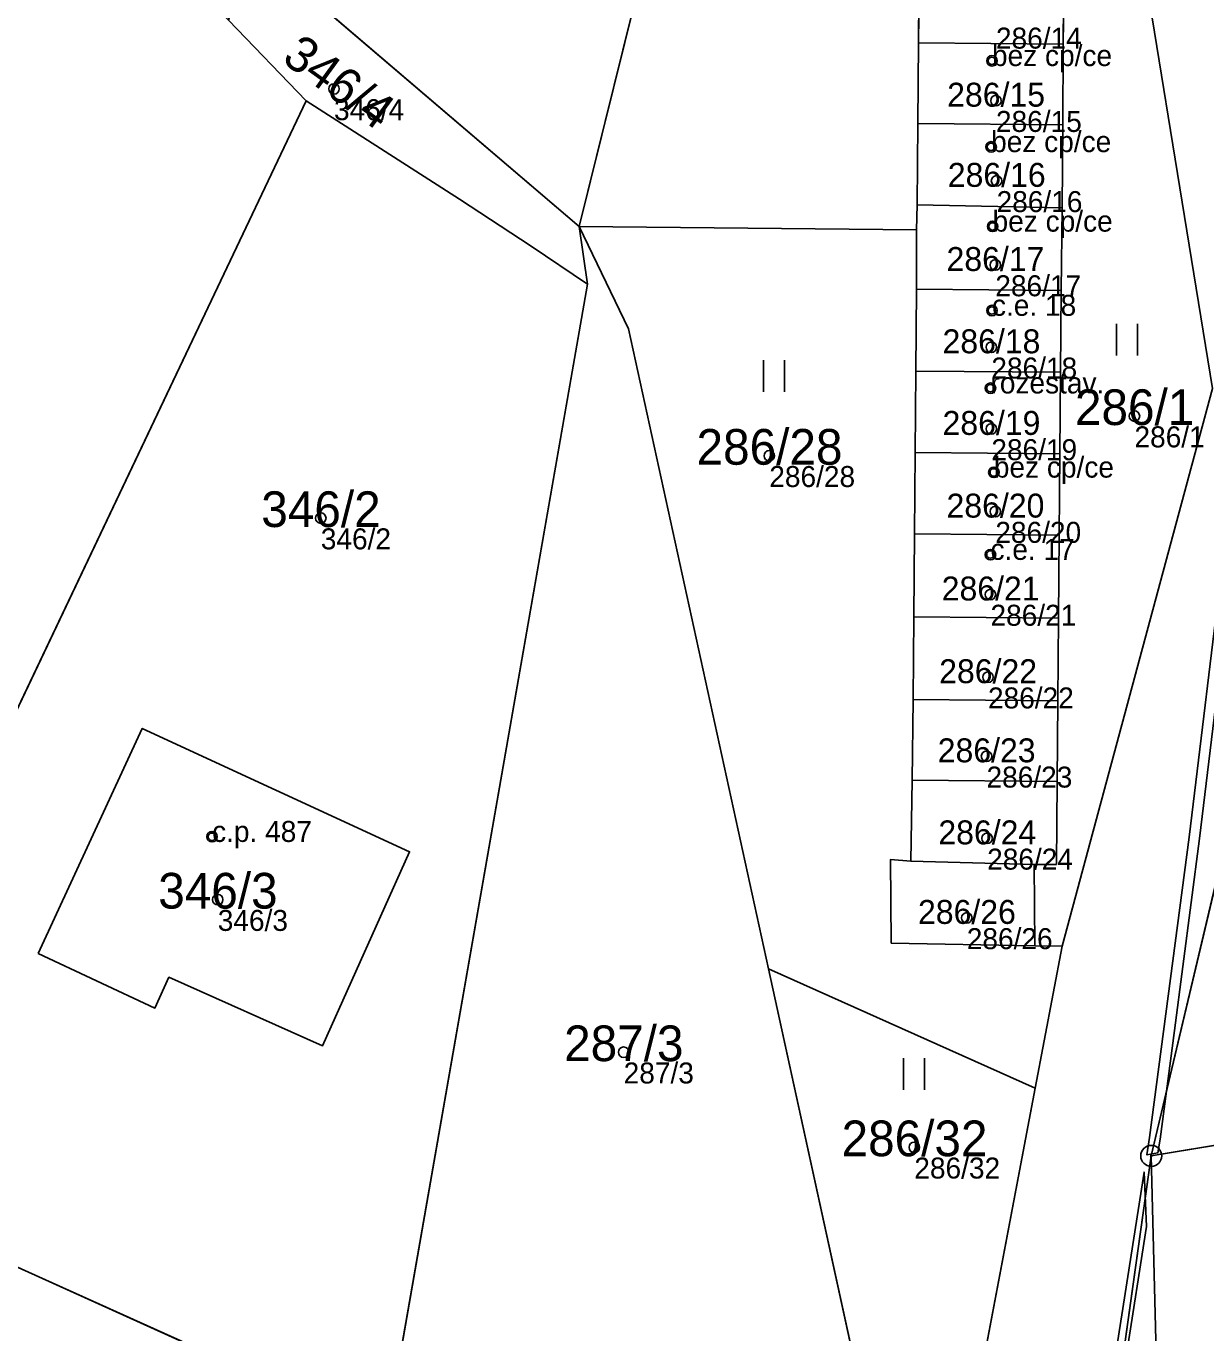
# Model space of a CAD drawing. Extents: x -603967 to -594699, y -1179315 to -1165625.
# Drawn here: x -597760.9 to -597704.7, y -1172597.4 to -1172535.1 of the extents above; entities that cross this region are included whole.
import ezdxf

# ---------------------------------------------------------------- set-up
doc = ezdxf.new("R2010")
doc.units = 0
for name, color, linetype in [('Definiční body', 7, 'Continuous'), ('Hranice parcel', 7, 'Continuous'), ('Parcelní čísla', 7, 'Continuous'), ('Polygon budovy', 7, 'Continuous'), ('Polygon parcely', 7, 'Continuous'), ('Věcná břemena k části', 7, 'Continuous'), ('Značky bodu BP', 7, 'Continuous'), ('Značky budov', 7, 'Continuous'), ('Značky kultur', 7, 'Continuous')]:
    doc.layers.add(name, color=color, linetype=linetype)

msp = doc.modelspace()

# ---------------------------------------------------------------- linework, layer by layer
at = {"layer": 'Definiční body'}
for centre in [(-597714.87, -1172536.74994), (-597746.22, -1172538.08994), (-597714.68, -1172538.64994), (-597714.91, -1172540.84994), (-597714.65, -1172542.46994), (-597714.84, -1172544.63994), (-597714.71, -1172546.47994), (-597714.87, -1172548.64994), (-597714.9, -1172550.39994), (-597714.94, -1172552.34994), (-597708.08, -1172553.67994), (-597714.9, -1172554.28994), (-597725.48, -1172555.56994), (-597714.78, -1172556.35994), (-597746.85, -1172558.53994), (-597714.71, -1172558.22994), (-597714.94, -1172560.27994), (-597714.94, -1172562.17994), (-597715.06, -1172566.11994), (-597715.13, -1172569.88994), (-597752.03, -1172573.71994), (-597715.1, -1172573.79994), (-597751.76, -1172576.71994), (-597716.07, -1172577.58994), (-597732.42, -1172583.98994), (-597718.57, -1172588.51994)]:
    msp.add_circle(centre, 0.25, dxfattribs=at)
at = {"layer": 'Hranice parcel'}
for p, q in [((-597719.6, -1172484.27), (-597734.54, -1172544.65)), ((-597750.21, -1172531.26), (-597734.54, -1172544.65)), ((-597718.37, -1172535.89), (-597718.33, -1172531.95)), ((-597711.44, -1172532), (-597711.47, -1172535.95)), ((-597747.55, -1172538.66), (-597751.24, -1172534.81)), ((-597718.4, -1172539.74), (-597718.37, -1172535.89)), ((-597718.37, -1172535.89), (-597711.47, -1172535.95)), ((-597711.47, -1172535.95), (-597711.5, -1172539.8)), ((-597747.55, -1172538.66), (-597771.73, -1172589.54)), ((-597718.43, -1172543.61), (-597718.4, -1172539.74)), ((-597718.4, -1172539.74), (-597711.5, -1172539.8)), ((-597711.5, -1172539.8), (-597711.53, -1172543.75)), ((-597718.47, -1172544.8), (-597718.43, -1172543.61)), ((-597718.43, -1172543.61), (-597711.53, -1172543.75)), ((-597711.53, -1172543.75), (-597711.57, -1172547.7)), ((-597734.54, -1172544.65), (-597734.14, -1172547.4)), ((-597734.54, -1172544.65), (-597718.47, -1172544.8)), ((-597718.46, -1172547.63), (-597718.47, -1172544.8)), ((-597743.72, -1172602.17), (-597734.14, -1172547.4)), ((-597718.5, -1172551.54), (-597718.46, -1172547.63)), ((-597718.46, -1172547.63), (-597711.57, -1172547.7)), ((-597711.57, -1172547.7), (-597711.6, -1172551.59)), ((-597718.53, -1172555.41), (-597718.5, -1172551.54)), ((-597718.5, -1172551.54), (-597711.6, -1172551.59)), ((-597711.6, -1172551.59), (-597711.63, -1172555.47)), ((-597698.59, -1172552.22), (-597707.28, -1172588.93)), ((-597718.56, -1172559.29), (-597718.53, -1172555.41)), ((-597718.53, -1172555.41), (-597711.63, -1172555.47)), ((-597711.63, -1172555.47), (-597711.67, -1172559.35)), ((-597718.6, -1172563.24), (-597718.56, -1172559.29)), ((-597718.56, -1172559.29), (-597711.67, -1172559.35)), ((-597711.67, -1172559.35), (-597711.7, -1172563.3)), ((-597718.63, -1172567.19), (-597718.6, -1172563.24)), ((-597718.6, -1172563.24), (-597711.7, -1172563.3)), ((-597711.7, -1172563.3), (-597711.73, -1172567.25)), ((-597718.67, -1172571.03), (-597718.63, -1172567.19)), ((-597718.63, -1172567.19), (-597711.73, -1172567.25)), ((-597711.73, -1172567.25), (-597711.76, -1172571.09)), ((-597718.73, -1172574.88), (-597718.67, -1172571.03)), ((-597718.67, -1172571.03), (-597711.76, -1172571.09)), ((-597718.73, -1172574.88), (-597712.86, -1172575.05)), ((-597712.86, -1172575.05), (-597712.82, -1172578.92)), ((-597711.53, -1172578.94), (-597712.82, -1172578.92)), ((-597711.53, -1172578.94), (-597712.81, -1172585.71)), ((-597725.52, -1172580.01), (-597712.81, -1172585.71)), ((-597721.07, -1172600.35), (-597725.52, -1172580.01)), ((-597712.81, -1172585.71), (-597718.09, -1172613.54)), ((-597707.28, -1172588.93), (-597701.19, -1172587.92)), ((-597711.11, -1172616.23), (-597707.28, -1172588.93)), ((-597765.3, -1172592.44), (-597750.63, -1172599.05))]:
    msp.add_line(p, q, dxfattribs=at)
for points in [[(-597711.01, -1172481.09), (-597710.91, -1172487.26), (-597708.8, -1172525.13), (-597704.36, -1172552.37), (-597711.53, -1172578.94)], [(-597734.14, -1172547.4), (-597736.83, -1172545.58), (-597740.24, -1172543.35), (-597747.55, -1172538.66)], [(-597734.54, -1172544.65), (-597732.19, -1172549.52), (-597725.52, -1172580.01)], [(-597760.32, -1172579.29), (-597755.36, -1172568.56), (-597742.62, -1172574.44), (-597746.77, -1172583.69), (-597754.09, -1172580.42), (-597754.75, -1172581.89), (-597760.32, -1172579.29)], [(-597711.76, -1172571.09), (-597711.8, -1172575.04), (-597712.86, -1172575.05)], [(-597712.82, -1172578.92), (-597719.67, -1172578.79), (-597719.71, -1172574.81), (-597718.73, -1172574.88)], [(-597706.57, -1172618.18), (-597706.66, -1172613.39), (-597707.28, -1172588.93)]]:
    msp.add_lwpolyline(points, dxfattribs=at)
at = {"layer": 'Polygon budovy'}
for points in [[(-597718.37, -1172535.89), (-597711.47, -1172535.95), (-597711.44, -1172532), (-597718.33, -1172531.95)], [(-597718.37, -1172535.89), (-597718.4, -1172539.74), (-597711.5, -1172539.8), (-597711.47, -1172535.95)], [(-597711.5, -1172539.8), (-597718.4, -1172539.74), (-597718.43, -1172543.61), (-597711.53, -1172543.75)], [(-597718.47, -1172544.8), (-597718.46, -1172547.63), (-597711.57, -1172547.7), (-597711.53, -1172543.75), (-597718.43, -1172543.61)], [(-597718.46, -1172547.63), (-597718.5, -1172551.54), (-597711.6, -1172551.59), (-597711.57, -1172547.7)], [(-597718.53, -1172555.41), (-597711.63, -1172555.47), (-597711.6, -1172551.59), (-597718.5, -1172551.54)], [(-597718.53, -1172555.41), (-597718.56, -1172559.29), (-597711.67, -1172559.35), (-597711.63, -1172555.47)], [(-597718.6, -1172563.24), (-597711.7, -1172563.3), (-597711.67, -1172559.35), (-597718.56, -1172559.29)], [(-597760.32, -1172579.29), (-597754.75, -1172581.89), (-597754.09, -1172580.42), (-597746.77, -1172583.69), (-597742.62, -1172574.44), (-597755.36, -1172568.56)]]:
    msp.add_lwpolyline(points, close=True, dxfattribs=at)
at = {"layer": 'Polygon parcely'}
for points in [[(-597695.34, -1172405.72), (-597705.23, -1172432.36), (-597715.24, -1172458.75), (-597718.93, -1172469.1), (-597716.02, -1172469.81), (-597715.74, -1172470.11), (-597711.39, -1172472.58), (-597711.01, -1172481.09), (-597710.91, -1172487.26), (-597708.8, -1172525.13), (-597704.36, -1172552.37), (-597711.53, -1172578.94), (-597712.81, -1172585.71), (-597718.09, -1172613.54), (-597711.11, -1172616.23), (-597707.28, -1172588.93), (-597698.59, -1172552.22)], [(-597711.44, -1172532), (-597711.47, -1172535.95), (-597711.5, -1172539.8), (-597711.53, -1172543.75), (-597711.57, -1172547.7), (-597711.6, -1172551.59), (-597711.63, -1172555.47), (-597711.67, -1172559.35), (-597711.7, -1172563.3), (-597711.73, -1172567.25), (-597711.76, -1172571.09), (-597711.8, -1172575.04), (-597712.86, -1172575.05), (-597712.82, -1172578.92), (-597711.53, -1172578.94), (-597704.36, -1172552.37), (-597708.8, -1172525.13)], [(-597698.59, -1172552.22), (-597707.28, -1172588.93), (-597701.19, -1172587.92)], [(-597750.63, -1172599.05), (-597765.3, -1172592.44), (-597771.73, -1172589.54), (-597778.64, -1172586.42), (-597787.1, -1172582.61), (-597788.67, -1172581.9), (-597796.57, -1172578.34), (-597797.68, -1172577.84), (-597806.93, -1172573.67), (-597814.49, -1172570.26), (-597817, -1172569.13), (-597820.95, -1172567.35), (-597823.42, -1172566.23), (-597829.86, -1172563.33), (-597836.63, -1172560.28)]]:
    msp.add_lwpolyline(points, dxfattribs=at)
for points in [[(-597739.18, -1172486.7), (-597740.79, -1172493.1), (-597750.21, -1172531.26), (-597734.54, -1172544.65), (-597719.6, -1172484.27), (-597737.47, -1172479.83)], [(-597718.2, -1172516.37), (-597718.17, -1172512.48), (-597718.14, -1172508.64), (-597718.1, -1172504.74), (-597718.07, -1172500.78), (-597718.04, -1172496.86), (-597718.01, -1172492.94), (-597717.97, -1172488.99), (-597717.94, -1172485.02), (-597717.92, -1172482.95), (-597718.97, -1172482.63), (-597719.18, -1172482.57), (-597719.6, -1172484.27), (-597734.54, -1172544.65), (-597718.47, -1172544.8), (-597718.43, -1172543.61), (-597718.4, -1172539.74), (-597718.37, -1172535.89), (-597718.33, -1172531.95), (-597718.3, -1172528.1), (-597718.27, -1172524.25), (-597718.24, -1172520.35)], [(-597751.24, -1172534.81), (-597761.46, -1172524.16), (-597765.85, -1172534.15), (-597787.1, -1172582.61), (-597778.64, -1172586.42), (-597771.73, -1172589.54), (-597747.55, -1172538.66)], [(-597734.54, -1172544.65), (-597750.21, -1172531.26), (-597751.24, -1172534.81), (-597747.55, -1172538.66), (-597740.24, -1172543.35), (-597736.83, -1172545.58), (-597734.14, -1172547.4)], [(-597718.37, -1172535.89), (-597711.47, -1172535.95), (-597711.44, -1172532), (-597718.33, -1172531.95)], [(-597711.5, -1172539.8), (-597711.47, -1172535.95), (-597718.37, -1172535.89), (-597718.4, -1172539.74)], [(-597771.73, -1172589.54), (-597765.3, -1172592.44), (-597750.63, -1172599.05), (-597743.72, -1172602.17), (-597734.14, -1172547.4), (-597736.83, -1172545.58), (-597740.24, -1172543.35), (-597747.55, -1172538.66)], [(-597718.43, -1172543.61), (-597711.53, -1172543.75), (-597711.5, -1172539.8), (-597718.4, -1172539.74)], [(-597711.57, -1172547.7), (-597711.53, -1172543.75), (-597718.43, -1172543.61), (-597718.47, -1172544.8), (-597718.46, -1172547.63)], [(-597725.52, -1172580.01), (-597732.19, -1172549.52), (-597734.54, -1172544.65), (-597734.14, -1172547.4), (-597743.72, -1172602.17), (-597722.48, -1172611.74), (-597721.07, -1172600.35)], [(-597712.81, -1172585.71), (-597711.53, -1172578.94), (-597712.82, -1172578.92), (-597719.67, -1172578.79), (-597719.71, -1172574.81), (-597718.73, -1172574.88), (-597718.67, -1172571.03), (-597718.63, -1172567.19), (-597718.6, -1172563.24), (-597718.56, -1172559.29), (-597718.53, -1172555.41), (-597718.5, -1172551.54), (-597718.46, -1172547.63), (-597718.47, -1172544.8), (-597734.54, -1172544.65), (-597732.19, -1172549.52), (-597725.52, -1172580.01)], [(-597711.6, -1172551.59), (-597711.57, -1172547.7), (-597718.46, -1172547.63), (-597718.5, -1172551.54)], [(-597718.53, -1172555.41), (-597711.63, -1172555.47), (-597711.6, -1172551.59), (-597718.5, -1172551.54)], [(-597711.67, -1172559.35), (-597711.63, -1172555.47), (-597718.53, -1172555.41), (-597718.56, -1172559.29)], [(-597718.6, -1172563.24), (-597711.7, -1172563.3), (-597711.67, -1172559.35), (-597718.56, -1172559.29)], [(-597711.73, -1172567.25), (-597711.7, -1172563.3), (-597718.6, -1172563.24), (-597718.63, -1172567.19)], [(-597711.76, -1172571.09), (-597711.73, -1172567.25), (-597718.63, -1172567.19), (-597718.67, -1172571.03)], [(-597760.32, -1172579.29), (-597754.75, -1172581.89), (-597754.09, -1172580.42), (-597746.77, -1172583.69), (-597742.62, -1172574.44), (-597755.36, -1172568.56)], [(-597760.32, -1172579.29), (-597755.36, -1172568.56), (-597742.62, -1172574.44), (-597746.77, -1172583.69), (-597754.09, -1172580.42), (-597754.75, -1172581.89)], [(-597712.86, -1172575.05), (-597711.8, -1172575.04), (-597711.76, -1172571.09), (-597718.67, -1172571.03), (-597718.73, -1172574.88)], [(-597718.73, -1172574.88), (-597719.71, -1172574.81), (-597719.67, -1172578.79), (-597712.82, -1172578.92), (-597712.86, -1172575.05)], [(-597720.98, -1172612.42), (-597718.09, -1172613.54), (-597712.81, -1172585.71), (-597725.52, -1172580.01), (-597721.07, -1172600.35), (-597720.36, -1172603.58)], [(-597700.46, -1172620.82), (-597700.78, -1172613.62), (-597701.19, -1172587.92), (-597707.28, -1172588.93), (-597706.66, -1172613.39), (-597706.57, -1172618.18)], [(-597706.57, -1172618.18), (-597706.66, -1172613.39), (-597707.28, -1172588.93), (-597711.11, -1172616.23)]]:
    msp.add_lwpolyline(points, close=True, dxfattribs=at)
at = {"layer": 'Věcná břemena k části'}
for points in [[(-597703.84, -1172560.24), (-597705.48, -1172573.74), (-597707.36, -1172588.05), (-597707.49, -1172588.88), (-597706.96, -1172588.79), (-597706.86, -1172588.13), (-597706.18, -1172582.95), (-597704.98, -1172573.8), (-597703.34, -1172560.3)], [(-597710.42, -1172610.87), (-597707.51, -1172592.3), (-597707.62, -1172589.7), (-597711.3, -1172613.25)]]:
    msp.add_lwpolyline(points, dxfattribs=at)
at = {"layer": 'Značky bodu BP'}
for radius in [0.5, 0.0303]:
    msp.add_circle((-597707.28, -1172588.92988), radius, dxfattribs=at)
at = {"layer": 'Značky budov'}
for centre in [(-597714.8768, -1172536.74916), (-597714.9168, -1172540.84916), (-597714.8468, -1172544.63916), (-597714.8768, -1172548.64916), (-597714.9468, -1172552.34916), (-597714.7868, -1172556.35916), (-597714.9468, -1172560.27916), (-597752.0368, -1172573.71916)]:
    msp.add_circle(centre, 0.175, dxfattribs=at)
at = {"layer": 'Značky kultur'}
for p, q in [((-597708.931, -1172550.79), (-597708.931, -1172549.29)), ((-597707.93, -1172550.79), (-597707.93, -1172549.29)), ((-597725.751, -1172552.52), (-597725.751, -1172551.02)), ((-597724.75, -1172552.52), (-597724.75, -1172551.02)), ((-597719.081, -1172585.78), (-597719.081, -1172584.28)), ((-597718.08, -1172585.78), (-597718.08, -1172584.28))]:
    msp.add_line(p, q, dxfattribs=at)

# ---------------------------------------------------------------- texts
at = {"layer": 'Definiční body'}
for s, p in [('286/14', (-597714.68, -1172536.169)), ('bez cp/ce', (-597714.87, -1172537)), ('346/4', (-597746.22, -1172539.579)), ('286/15', (-597714.68, -1172540.139)), ('bez cp/ce', (-597714.91, -1172541.1)), ('286/16', (-597714.65, -1172543.959)), ('bez cp/ce', (-597714.84, -1172544.89)), ('286/17', (-597714.71, -1172547.969)), ('c.e. 18', (-597714.87, -1172548.9)), ('286/18', (-597714.9, -1172551.889)), ('rozestav.', (-597714.94, -1172552.6)), ('286/1', (-597708.08, -1172555.169)), ('286/19', (-597714.9, -1172555.779)), ('bez cp/ce', (-597714.78, -1172556.61)), ('286/28', (-597725.48, -1172557.059)), ('346/2', (-597746.85, -1172560.029)), ('286/20', (-597714.71, -1172559.719)), ('c.e. 17', (-597714.94, -1172560.53)), ('286/21', (-597714.94, -1172563.669)), ('286/22', (-597715.06, -1172567.609)), ('286/23', (-597715.13, -1172571.379)), ('c.p. 487', (-597752.03, -1172573.97)), ('286/24', (-597715.1, -1172575.289)), ('346/3', (-597751.76, -1172578.209)), ('286/26', (-597716.07, -1172579.079)), ('287/3', (-597732.42, -1172585.479)), ('286/32', (-597718.57, -1172590.009))]:
    msp.add_text(s, height=0.999996, dxfattribs=at).set_placement(p)
at = {"layer": 'Parcelní čísla'}
msp.add_text('346/4', height=1.699998, rotation=324, dxfattribs=at).set_placement((-597748.764, -1172536.766))
for s, height, p in [('286/15', 1.14, (-597717.004, -1172538.935)), ('286/16', 1.14, (-597716.974, -1172542.755)), ('286/17', 1.14, (-597717.034, -1172546.765)), ('286/18', 1.14, (-597717.224, -1172550.685)), ('286/1', 1.699998, (-597710.916, -1172554.105)), ('286/19', 1.14, (-597717.224, -1172554.575)), ('286/28', 1.699998, (-597728.946, -1172555.995)), ('346/2', 1.699998, (-597749.686, -1172558.965)), ('286/20', 1.14, (-597717.034, -1172558.515)), ('286/21', 1.14, (-597717.264, -1172562.465)), ('286/22', 1.14, (-597717.384, -1172566.405)), ('286/23', 1.14, (-597717.454, -1172570.175)), ('286/24', 1.14, (-597717.424, -1172574.085)), ('346/3', 1.699998, (-597754.596, -1172577.145)), ('286/26', 1.14, (-597718.394, -1172577.875)), ('287/3', 1.699998, (-597735.256, -1172584.415)), ('286/32', 1.699998, (-597722.036, -1172588.945))]:
    msp.add_text(s, height=height, dxfattribs=at).set_placement(p)

doc.saveas('drawing.dxf')
